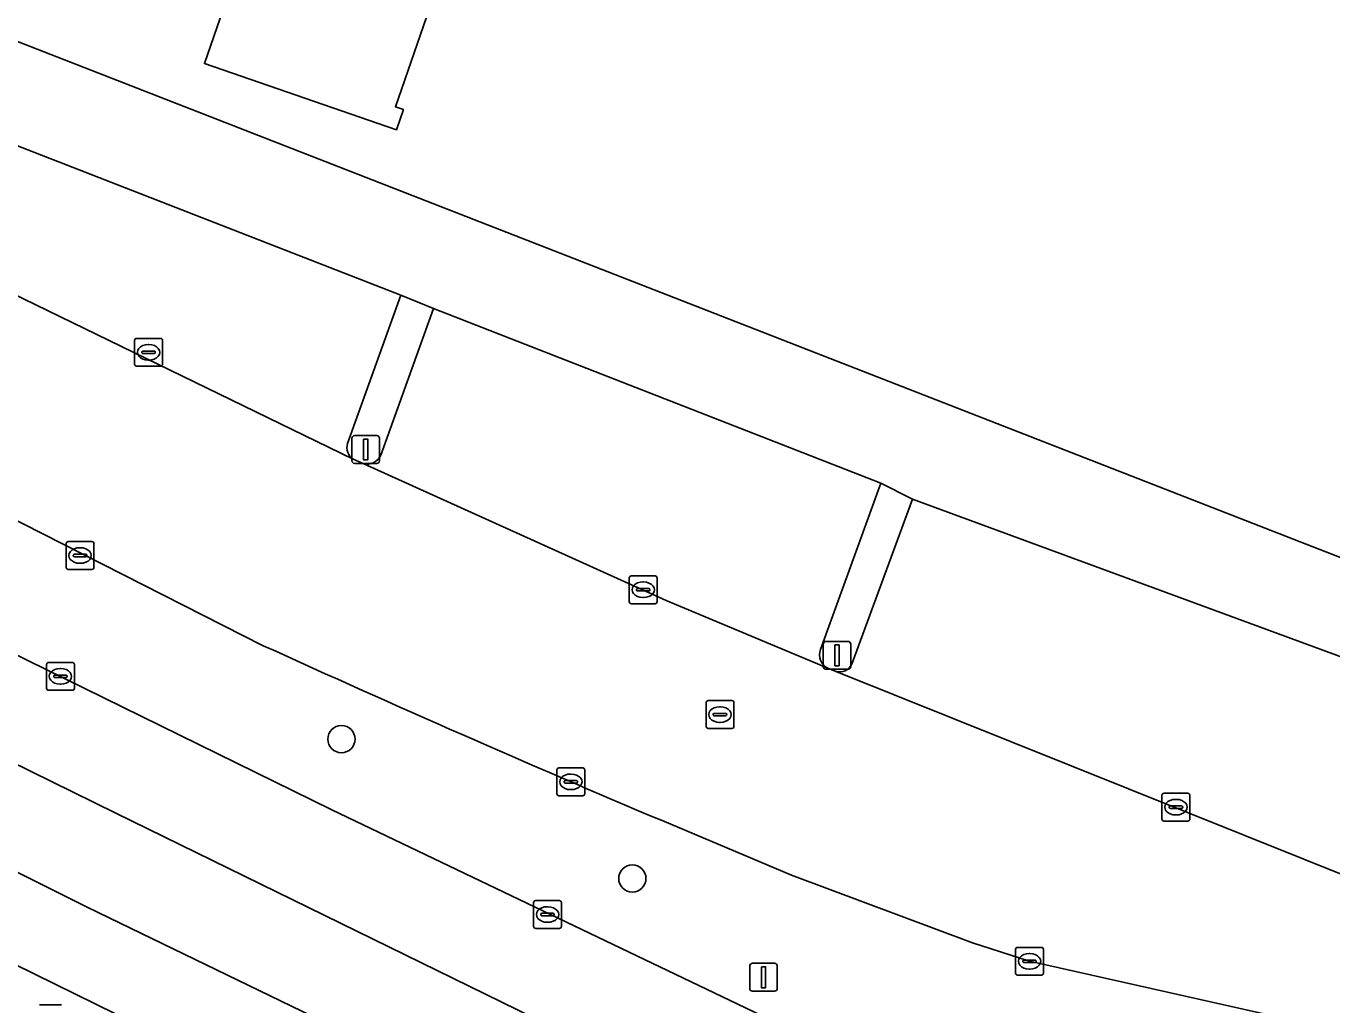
# Model space of a CAD drawing. Extents: x 160349 to 161355, y 381727 to 382854.
# Drawn here: x 160600.28 to 160647.14, y 381924.27 to 381959.4 of the extents above; entities that cross this region are included whole.
import ezdxf

# ---------------------------------------------------------------- set-up
doc = ezdxf.new("R2010")
doc.units = 0
for name, color, linetype in [('IMGEO_Berm_groen', 7, 'Continuous'), ('IMGEO_Boom', 7, 'Continuous'), ('IMGEO_Erf', 7, 'Continuous'), ('IMGEO_Kolk', 7, 'Continuous'), ('IMGEO_Lichtmast', 7, 'Continuous'), ('IMGEO_Pand', 7, 'Continuous'), ('IMGEO_Parkeervlak_open', 7, 'Continuous'), ('IMGEO_Rijbaan_lokaal_open', 7, 'Continuous'), ('IMGEO_Rijbaan_regionaal_gesloten', 7, 'Continuous'), ('IMGEO_Rioolput', 7, 'Continuous'), ('IMGEO_Verkeersbordpaal', 7, 'Continuous'), ('IMGEO_Verkeerseiland_open', 7, 'Continuous'), ('IMGEO_Voetpad_open', 7, 'Continuous')]:
    doc.layers.add(name, color=color, linetype=linetype)

msp = doc.modelspace()

# ---------------------------------------------------------------- linework, layer by layer
at = {"layer": 'IMGEO_Berm_groen'}
for points in [[(160608.793, 381937.16), (160592.235, 381945.566), (160572.712, 381955.134), (160536.714, 381972.851)], [(160541.611, 381965.496), (160611.254, 381931.265), (160646.282, 381914.496), (160650.605, 381913.428)], [(160641.355, 381903.103), (160642.494, 381902.702), (160643.427, 381904.706), (160641.93, 381905.424), (160610.767, 381920.373), (160565.71, 381942.527)], [(160653.714, 381921.288), (160651.146, 381922.503), (160636.289, 381925.835), (160634.246, 381926.492), (160627.745, 381928.924), (160623.102, 381930.881)]]:
    msp.add_lwpolyline(points, dxfattribs=at)
msp.add_arc((160847.118, 382460.827), 575.348, 245.529346, 247.085506, dxfattribs=at)
at = {"layer": 'IMGEO_Boom'}
for centre in [(160611.596, 381933.808), (160622.036, 381928.807)]:
    msp.add_circle(centre, 0.489, dxfattribs=at)
at = {"layer": 'IMGEO_Erf'}
for points in [[(160635.384, 381980.363), (160635.293, 381979.403), (160629.147, 381969.866), (160626.967, 381970.618), (160624.197, 381962.588), (160616.551, 381965.226), (160613.54, 381956.498), (160613.822, 381956.401), (160613.572, 381955.675), (160606.683, 381958.052), (160609.361, 381965.817), (160601.095, 381968.668), (160602.754, 381973.481), (160618.335, 381968.106), (160620.023, 381972.998), (160616.368, 381974.259), (160616.133, 381980.304), (160614.523, 381980.875)], [(160595.906, 381960.451), (160596.062, 381960.385), (160596.803, 381960.076), (160647.902, 381940.147)]]:
    msp.add_lwpolyline(points, dxfattribs=at)
at = {"layer": 'IMGEO_Kolk'}
for p, q in [((160604.176, 381947.264), (160604.176, 381948.116)), ((160604.251, 381948.19), (160605.103, 381948.19)), ((160605.177, 381948.116), (160605.177, 381947.264)), ((160604.435, 381947.684), (160604.435, 381947.696)), ((160604.873, 381947.647), (160604.475, 381947.647)), ((160604.478, 381947.733), (160604.876, 381947.733)), ((160604.664, 381947.97), (160604.689, 381947.97)), ((160604.919, 381947.696), (160604.919, 381947.684)), ((160605.103, 381947.19), (160604.251, 381947.19)), ((160604.687, 381947.41), (160604.662, 381947.41)), ((160601.718, 381939.971), (160601.718, 381940.823)), ((160601.793, 381940.897), (160602.645, 381940.897)), ((160602.206, 381940.677), (160602.231, 381940.677)), ((160602.719, 381940.823), (160602.719, 381939.971)), ((160601.977, 381940.391), (160601.977, 381940.403)), ((160602.415, 381940.354), (160602.017, 381940.354)), ((160602.02, 381940.44), (160602.418, 381940.44)), ((160602.229, 381940.117), (160602.204, 381940.117)), ((160602.461, 381940.403), (160602.461, 381940.391)), ((160602.645, 381939.897), (160601.793, 381939.897)), ((160622, 381939.667), (160622.852, 381939.667)), ((160621.925, 381938.741), (160621.925, 381939.593)), ((160622.184, 381939.161), (160622.184, 381939.173)), ((160622.227, 381939.21), (160622.625, 381939.21)), ((160622.413, 381939.447), (160622.438, 381939.447)), ((160622.668, 381939.173), (160622.668, 381939.161)), ((160622.926, 381939.593), (160622.926, 381938.741)), ((160622.622, 381939.124), (160622.224, 381939.124)), ((160622.436, 381938.887), (160622.411, 381938.887)), ((160622.852, 381938.667), (160622, 381938.667)), ((160601.014, 381935.634), (160601.014, 381936.486)), ((160601.089, 381936.56), (160601.941, 381936.56)), ((160602.015, 381936.486), (160602.015, 381935.634)), ((160601.273, 381936.054), (160601.273, 381936.066)), ((160601.711, 381936.017), (160601.313, 381936.017)), ((160601.316, 381936.103), (160601.714, 381936.103)), ((160601.502, 381936.34), (160601.527, 381936.34)), ((160601.757, 381936.066), (160601.757, 381936.054)), ((160601.941, 381935.56), (160601.089, 381935.56)), ((160601.525, 381935.78), (160601.5, 381935.78)), ((160619.329, 381931.848), (160619.329, 381932.7)), ((160619.404, 381932.774), (160620.256, 381932.774)), ((160620.33, 381932.7), (160620.33, 381931.848)), ((160619.588, 381932.268), (160619.588, 381932.28)), ((160620.026, 381932.231), (160619.628, 381932.231)), ((160619.631, 381932.317), (160620.029, 381932.317)), ((160619.817, 381932.554), (160619.842, 381932.554)), ((160620.072, 381932.28), (160620.072, 381932.268)), ((160620.256, 381931.774), (160619.404, 381931.774)), ((160619.84, 381931.994), (160619.815, 381931.994)), ((160641.041, 381930.939), (160641.041, 381931.791)), ((160641.116, 381931.865), (160641.968, 381931.865)), ((160642.042, 381931.791), (160642.042, 381930.939)), ((160641.3, 381931.359), (160641.3, 381931.371)), ((160641.738, 381931.322), (160641.34, 381931.322)), ((160641.343, 381931.408), (160641.741, 381931.408)), ((160641.529, 381931.645), (160641.554, 381931.645)), ((160641.784, 381931.371), (160641.784, 381931.359)), ((160641.968, 381930.865), (160641.116, 381930.865)), ((160641.552, 381931.085), (160641.527, 381931.085)), ((160618.493, 381927.087), (160618.493, 381927.939)), ((160618.568, 381928.013), (160619.42, 381928.013)), ((160619.494, 381927.939), (160619.494, 381927.087)), ((160618.752, 381927.507), (160618.752, 381927.519)), ((160619.19, 381927.47), (160618.792, 381927.47)), ((160618.795, 381927.556), (160619.193, 381927.556)), ((160618.981, 381927.793), (160619.006, 381927.793)), ((160619.236, 381927.519), (160619.236, 381927.507)), ((160619.42, 381927.013), (160618.568, 381927.013)), ((160619.004, 381927.233), (160618.979, 381927.233)), ((160635.787, 381925.408), (160635.787, 381926.26)), ((160635.862, 381926.334), (160636.714, 381926.334)), ((160636.275, 381926.114), (160636.3, 381926.114)), ((160636.788, 381926.26), (160636.788, 381925.408)), ((160636.046, 381925.828), (160636.046, 381925.84)), ((160636.484, 381925.791), (160636.086, 381925.791)), ((160636.089, 381925.877), (160636.487, 381925.877)), ((160636.53, 381925.84), (160636.53, 381925.828)), ((160636.714, 381925.334), (160635.862, 381925.334)), ((160636.298, 381925.554), (160636.273, 381925.554))]:
    msp.add_line(p, q, dxfattribs=at)
for points in [[(160604.176, 381947.264), (160604.176, 381948.116)], [(160604.251, 381948.19), (160605.103, 381948.19)], [(160605.177, 381948.116), (160605.177, 381947.264)], [(160605.103, 381947.19), (160604.251, 381947.19)], [(160601.718, 381939.971), (160601.718, 381940.823)], [(160601.793, 381940.897), (160602.645, 381940.897)], [(160602.719, 381940.823), (160602.719, 381939.971)], [(160602.645, 381939.897), (160601.793, 381939.897)], [(160622, 381939.667), (160622.852, 381939.667)], [(160621.925, 381938.741), (160621.925, 381939.593)], [(160622.926, 381939.593), (160622.926, 381938.741)], [(160622.852, 381938.667), (160622, 381938.667)], [(160601.014, 381935.634), (160601.014, 381936.486)], [(160601.089, 381936.56), (160601.941, 381936.56)], [(160602.015, 381936.486), (160602.015, 381935.634)], [(160601.941, 381935.56), (160601.089, 381935.56)], [(160619.329, 381931.848), (160619.329, 381932.7)], [(160619.404, 381932.774), (160620.256, 381932.774)], [(160620.33, 381932.7), (160620.33, 381931.848)], [(160620.256, 381931.774), (160619.404, 381931.774)], [(160641.041, 381930.939), (160641.041, 381931.791)], [(160641.116, 381931.865), (160641.968, 381931.865)], [(160642.042, 381931.791), (160642.042, 381930.939)], [(160641.968, 381930.865), (160641.116, 381930.865)], [(160618.493, 381927.087), (160618.493, 381927.939)], [(160618.568, 381928.013), (160619.42, 381928.013)], [(160619.494, 381927.939), (160619.494, 381927.087)], [(160619.42, 381927.013), (160618.568, 381927.013)], [(160635.787, 381925.408), (160635.787, 381926.26)], [(160635.862, 381926.334), (160636.714, 381926.334)], [(160636.788, 381926.26), (160636.788, 381925.408)], [(160636.714, 381925.334), (160635.862, 381925.334)]]:
    msp.add_lwpolyline(points, dxfattribs=at)
for centre, radius, start, end in [((160604.253, 381948.114), 0.0765, 91.552, 178.448), ((160604.253, 381948.114), 0.0765, 91.552, 178.448), ((160605.101, 381948.114), 0.0765, 1.552, 88.448), ((160605.101, 381948.114), 0.0765, 1.552, 88.448), ((160604.475, 381947.693), 0.0403, 85.8775, 175.7526), ((160604.472, 381947.683), 0.0366, 178.938, 274.7102), ((160604.876, 381947.69), 0.043, 264.8664, 352.4533), ((160604.88, 381947.695), 0.0386, 1.7309, 96.639), ((160604.253, 381947.266), 0.0765, 181.552, 268.448), ((160604.253, 381947.266), 0.0765, 181.552, 268.448), ((160605.101, 381947.266), 0.0765, 271.552, 358.448), ((160605.101, 381947.266), 0.0765, 271.552, 358.448), ((160601.795, 381940.821), 0.0765, 91.552, 178.448), ((160601.795, 381940.821), 0.0765, 91.552, 178.448), ((160602.643, 381940.821), 0.0765, 1.552, 88.448), ((160602.643, 381940.821), 0.0765, 1.552, 88.448), ((160602.017, 381940.4), 0.0403, 85.8775, 175.7526), ((160602.014, 381940.39), 0.0366, 178.938, 274.7102), ((160602.418, 381940.397), 0.043, 264.8664, 352.4533), ((160602.422, 381940.402), 0.0386, 1.7309, 96.639), ((160601.795, 381939.973), 0.0765, 181.552, 268.448), ((160601.795, 381939.973), 0.0765, 181.552, 268.448), ((160602.643, 381939.973), 0.0765, 271.552, 358.448), ((160602.643, 381939.973), 0.0765, 271.552, 358.448), ((160622.002, 381939.591), 0.0765, 91.552, 178.448), ((160622.002, 381939.591), 0.0765, 91.552, 178.448), ((160622.85, 381939.591), 0.0765, 1.552, 88.448), ((160622.85, 381939.591), 0.0765, 1.552, 88.448), ((160622.224, 381939.17), 0.0403, 85.8775, 175.7526), ((160622.221, 381939.16), 0.0366, 178.938, 274.7102), ((160622.625, 381939.167), 0.043, 264.8664, 352.4533), ((160622.629, 381939.172), 0.0386, 1.7309, 96.639), ((160622.002, 381938.743), 0.0765, 181.552, 268.448), ((160622.002, 381938.743), 0.0765, 181.552, 268.448), ((160622.85, 381938.743), 0.0765, 271.552, 358.448), ((160622.85, 381938.743), 0.0765, 271.552, 358.448), ((160601.091, 381936.484), 0.0765, 91.552, 178.448), ((160601.091, 381936.484), 0.0765, 91.552, 178.448), ((160601.939, 381936.484), 0.0765, 1.552, 88.448), ((160601.939, 381936.484), 0.0765, 1.552, 88.448), ((160601.313, 381936.063), 0.0403, 85.8775, 175.7526), ((160601.31, 381936.053), 0.0366, 178.938, 274.7102), ((160601.714, 381936.06), 0.043, 264.8664, 352.4533), ((160601.718, 381936.065), 0.0386, 1.7309, 96.639), ((160601.091, 381935.636), 0.0765, 181.552, 268.448), ((160601.091, 381935.636), 0.0765, 181.552, 268.448), ((160601.939, 381935.636), 0.0765, 271.552, 358.448), ((160601.939, 381935.636), 0.0765, 271.552, 358.448), ((160619.406, 381932.698), 0.0765, 91.552, 178.448), ((160619.406, 381932.698), 0.0765, 91.552, 178.448), ((160620.254, 381932.698), 0.0765, 1.552, 88.448), ((160620.254, 381932.698), 0.0765, 1.552, 88.448), ((160619.628, 381932.277), 0.0403, 85.8775, 175.7526), ((160619.625, 381932.267), 0.0366, 178.938, 274.7102), ((160620.029, 381932.274), 0.043, 264.8664, 352.4533), ((160620.033, 381932.279), 0.0386, 1.7309, 96.639), ((160619.406, 381931.85), 0.0765, 181.552, 268.448), ((160619.406, 381931.85), 0.0765, 181.552, 268.448), ((160620.254, 381931.85), 0.0765, 271.552, 358.448), ((160620.254, 381931.85), 0.0765, 271.552, 358.448), ((160641.118, 381931.789), 0.0765, 91.552, 178.448), ((160641.118, 381931.789), 0.0765, 91.552, 178.448), ((160641.966, 381931.789), 0.0765, 1.552, 88.448), ((160641.966, 381931.789), 0.0765, 1.552, 88.448), ((160641.34, 381931.368), 0.0403, 85.8775, 175.7526), ((160641.337, 381931.358), 0.0366, 178.938, 274.7102), ((160641.741, 381931.365), 0.043, 264.8664, 352.4533), ((160641.745, 381931.37), 0.0386, 1.7309, 96.639), ((160641.118, 381930.941), 0.0765, 181.552, 268.448), ((160641.118, 381930.941), 0.0765, 181.552, 268.448), ((160641.966, 381930.941), 0.0765, 271.552, 358.448), ((160641.966, 381930.941), 0.0765, 271.552, 358.448), ((160618.57, 381927.937), 0.0765, 91.552, 178.448), ((160618.57, 381927.937), 0.0765, 91.552, 178.448), ((160619.418, 381927.937), 0.0765, 1.552, 88.448), ((160619.418, 381927.937), 0.0765, 1.552, 88.448), ((160618.792, 381927.516), 0.0403, 85.8775, 175.7526), ((160618.789, 381927.506), 0.0366, 178.938, 274.7102), ((160619.193, 381927.513), 0.043, 264.8664, 352.4533), ((160619.197, 381927.518), 0.0386, 1.7309, 96.639), ((160618.57, 381927.089), 0.0765, 181.552, 268.448), ((160618.57, 381927.089), 0.0765, 181.552, 268.448), ((160619.418, 381927.089), 0.0765, 271.552, 358.448), ((160619.418, 381927.089), 0.0765, 271.552, 358.448), ((160635.864, 381926.258), 0.0765, 91.552, 178.448), ((160635.864, 381926.258), 0.0765, 91.552, 178.448), ((160636.712, 381926.258), 0.0765, 1.552, 88.448), ((160636.712, 381926.258), 0.0765, 1.552, 88.448), ((160636.086, 381925.837), 0.0403, 85.8775, 175.7526), ((160636.083, 381925.827), 0.0366, 178.938, 274.7102), ((160636.487, 381925.834), 0.043, 264.8664, 352.4533), ((160636.491, 381925.839), 0.0386, 1.7309, 96.639), ((160635.864, 381925.41), 0.0765, 181.552, 268.448), ((160635.864, 381925.41), 0.0765, 181.552, 268.448), ((160636.712, 381925.41), 0.0765, 271.552, 358.448), ((160636.712, 381925.41), 0.0765, 271.552, 358.448)]:
    msp.add_arc(centre, radius, start, end, dxfattribs=at)
for centre, major_axis, ratio, start_param, end_param in [((160604.663, 381947.69), (-0.387, 0.002), 0.722429, 4.712389, 7.853982), ((160604.688, 381947.69), (-0.39, 0.002), 0.717154, 1.570796, 4.712389), ((160602.205, 381940.397), (-0.387, 0.002), 0.722429, 4.712389, 7.853982), ((160602.23, 381940.397), (-0.39, 0.002), 0.717154, 1.570796, 4.712389), ((160622.412, 381939.167), (-0.387, 0.002), 0.722429, 4.712389, 7.853982), ((160622.437, 381939.167), (-0.39, 0.002), 0.717154, 1.570796, 4.712389), ((160601.501, 381936.06), (-0.387, 0.002), 0.722429, 4.712389, 7.853982), ((160601.526, 381936.06), (-0.39, 0.002), 0.717154, 1.570796, 4.712389), ((160619.816, 381932.274), (-0.387, 0.002), 0.722429, 4.712389, 7.853982), ((160619.841, 381932.274), (-0.39, 0.002), 0.717154, 1.570796, 4.712389), ((160641.528, 381931.365), (-0.387, 0.002), 0.722429, 4.712389, 7.853982), ((160641.553, 381931.365), (-0.39, 0.002), 0.717154, 1.570796, 4.712389), ((160618.98, 381927.513), (-0.387, 0.002), 0.722429, 4.712389, 7.853982), ((160619.005, 381927.513), (-0.39, 0.002), 0.717154, 1.570796, 4.712389), ((160636.274, 381925.834), (-0.387, 0.002), 0.722429, 4.712389, 7.853982), ((160636.299, 381925.834), (-0.39, 0.002), 0.717154, 1.570796, 4.712389)]:
    msp.add_ellipse(centre, major_axis=major_axis, ratio=ratio, start_param=start_param, end_param=end_param, dxfattribs=at)
at = {"layer": 'IMGEO_Lichtmast'}
for p, q in [((160611.973, 381943.802), (160611.973, 381944.602)), ((160611.973, 381944.602), (160611.973, 381943.802)), ((160612.073, 381944.702), (160612.863, 381944.702)), ((160612.863, 381944.702), (160612.073, 381944.702)), ((160612.963, 381944.602), (160612.963, 381943.802)), ((160612.963, 381943.802), (160612.963, 381944.602)), ((160612.863, 381943.702), (160612.073, 381943.702)), ((160612.073, 381943.702), (160612.863, 381943.702)), ((160628.984, 381937.315), (160629.774, 381937.315)), ((160629.774, 381937.315), (160628.984, 381937.315)), ((160628.884, 381936.415), (160628.884, 381937.215)), ((160628.884, 381937.215), (160628.884, 381936.415)), ((160629.874, 381937.215), (160629.874, 381936.415)), ((160629.874, 381936.415), (160629.874, 381937.215)), ((160629.774, 381936.315), (160628.984, 381936.315)), ((160628.984, 381936.315), (160629.774, 381936.315)), ((160600.76, 381924.27), (160601.55, 381924.27)), ((160601.55, 381924.27), (160600.76, 381924.27))]:
    msp.add_line(p, q, dxfattribs=at)
for points in [[(160612.393, 381944.577), (160612.543, 381944.577), (160612.543, 381943.827), (160612.393, 381943.827), (160612.393, 381944.577)], [(160629.304, 381937.19), (160629.454, 381937.19), (160629.454, 381936.44), (160629.304, 381936.44), (160629.304, 381937.19)]]:
    msp.add_lwpolyline(points, dxfattribs=at)
for centre, start, end in [((160612.073, 381944.602), 90, 180), ((160612.073, 381944.602), 90, 180), ((160612.863, 381944.602), 0, 90), ((160612.863, 381944.602), 360, 90), ((160612.073, 381943.802), 180, 270), ((160612.073, 381943.802), 180, 270), ((160612.863, 381943.802), 270, 0), ((160612.863, 381943.802), 270, 0), ((160628.984, 381937.215), 90, 180), ((160628.984, 381937.215), 90, 180), ((160629.774, 381937.215), 0, 90), ((160629.774, 381937.215), 360, 90), ((160628.984, 381936.415), 180, 270), ((160628.984, 381936.415), 180, 270), ((160629.774, 381936.415), 270, 0), ((160629.774, 381936.415), 270, 0)]:
    msp.add_arc(centre, 0.1, start, end, dxfattribs=at)
at = {"layer": 'IMGEO_Pand'}
msp.add_lwpolyline([(160614.523, 381980.875), (160616.133, 381980.304), (160616.368, 381974.259), (160620.023, 381972.998), (160618.335, 381968.106), (160602.754, 381973.481), (160601.095, 381968.668), (160609.361, 381965.817), (160606.683, 381958.052), (160613.572, 381955.675), (160613.822, 381956.401), (160613.54, 381956.498), (160616.551, 381965.226), (160624.197, 381962.588), (160626.967, 381970.618), (160629.147, 381969.866), (160635.293, 381979.403), (160635.384, 381980.363), (160635.73, 381990.411), (160635.411, 381990.698), (160628.984, 381993.238), (160623.552, 381995.112), (160619.629, 381990.623), (160617.992, 381991.183)], dxfattribs=at)
at = {"layer": 'IMGEO_Parkeervlak_open'}
for points in [[(160611.812, 381944.412), (160613.73, 381949.736), (160598.487, 381955.674)], [(160596.044, 381954.302), (160595.167, 381952.06), (160595.361, 381951.949), (160612.02, 381943.849)], [(160628.79, 381937.024), (160630.952, 381942.995), (160614.896, 381949.266), (160613.008, 381943.997)], [(160612.397, 381943.684), (160623.251, 381938.779), (160629.051, 381936.348)], [(160649.021, 381936.182), (160632.094, 381942.421), (160629.92, 381936.528)], [(160629.312, 381936.244), (160648.244, 381928.648), (160650.085, 381933.959)]]:
    msp.add_lwpolyline(points, dxfattribs=at)
for centre, radius, start, end in [((160612.329, 381944.283), 0.533, 166.0057, 234.5477), ((160612.517, 381944.203), 0.532, 256.972, 337.2779), ((160629.286, 381936.827), 0.533, 158.3153, 243.9073), ((160629.472, 381936.694), 0.477, 250.3821, 339.6929)]:
    msp.add_arc(centre, radius, start, end, dxfattribs=at)
at = {"layer": 'IMGEO_Rijbaan_lokaal_open'}
for points in [[(160629.312, 381936.244), (160629.051, 381936.348), (160623.251, 381938.779), (160612.397, 381943.684), (160612.02, 381943.849), (160595.361, 381951.949), (160592.235, 381945.566), (160608.793, 381937.16)], [(160623.102, 381930.881), (160627.745, 381928.924), (160634.246, 381926.492), (160636.289, 381925.835), (160651.146, 381922.503), (160652.521, 381926.955), (160651.803, 381927.205), (160648.244, 381928.648), (160629.312, 381936.244)]]:
    msp.add_lwpolyline(points, dxfattribs=at)
msp.add_arc((160847.118, 382460.827), 575.348, 245.529346, 247.085506, dxfattribs=at)
at = {"layer": 'IMGEO_Rijbaan_regionaal_gesloten'}
for points in [[(160455.444, 382000), (160500, 381978.108), (160500.917, 381977.657), (160539.534, 381958.684), (160573.257, 381942.368), (160602.469, 381927.781), (160631.431, 381913.742), (160643.255, 381908.186), (160644.778, 381911.361), (160621.946, 381922.116), (160603.508, 381931.151), (160574.526, 381945.414), (160502.506, 381980.754), (160480.616, 381991.543), (160463.286, 382000.069), (160437.621, 382013.617), (160421.758, 382022.143), (160386.708, 382039.893), (160375.217, 382045.862), (160371.881, 382047.489)], [(160502.506, 381980.754), (160574.526, 381945.414), (160603.508, 381931.151), (160621.946, 381922.116), (160644.778, 381911.361), (160646.282, 381914.496), (160611.254, 381931.265), (160541.611, 381965.496)], [(160562.147, 381944.24), (160564.035, 381943.342), (160565.71, 381942.527), (160610.767, 381920.373), (160641.93, 381905.424), (160643.255, 381908.186), (160631.431, 381913.742), (160602.469, 381927.781), (160573.257, 381942.368), (160539.534, 381958.684)]]:
    msp.add_lwpolyline(points, dxfattribs=at)
at = {"layer": 'IMGEO_Rioolput'}
for p, q in [((160624.681, 381934.263), (160624.681, 381935.115)), ((160624.756, 381935.189), (160625.608, 381935.189)), ((160625.169, 381934.969), (160625.194, 381934.969)), ((160625.682, 381935.115), (160625.682, 381934.263)), ((160624.94, 381934.683), (160624.94, 381934.695)), ((160625.378, 381934.646), (160624.98, 381934.646)), ((160624.983, 381934.732), (160625.381, 381934.732)), ((160625.424, 381934.695), (160625.424, 381934.683)), ((160625.608, 381934.189), (160624.756, 381934.189)), ((160625.192, 381934.409), (160625.167, 381934.409))]:
    msp.add_line(p, q, dxfattribs=at)
for points in [[(160624.681, 381934.263), (160624.681, 381935.115)], [(160624.756, 381935.189), (160625.608, 381935.189)], [(160625.682, 381935.115), (160625.682, 381934.263)], [(160625.608, 381934.189), (160624.756, 381934.189)]]:
    msp.add_lwpolyline(points, dxfattribs=at)
for centre, radius, start, end in [((160624.758, 381935.113), 0.0765, 91.552, 178.448), ((160624.758, 381935.113), 0.0765, 91.552, 178.448), ((160625.606, 381935.113), 0.0765, 1.552, 88.448), ((160625.606, 381935.113), 0.0765, 1.552, 88.448), ((160624.98, 381934.692), 0.0403, 85.8775, 175.7526), ((160624.977, 381934.682), 0.0366, 178.938, 274.7102), ((160625.381, 381934.689), 0.043, 264.8664, 352.4533), ((160625.385, 381934.694), 0.0386, 1.7309, 96.639), ((160624.758, 381934.265), 0.0765, 181.552, 268.448), ((160624.758, 381934.265), 0.0765, 181.552, 268.448), ((160625.606, 381934.265), 0.0765, 271.552, 358.448), ((160625.606, 381934.265), 0.0765, 271.552, 358.448)]:
    msp.add_arc(centre, radius, start, end, dxfattribs=at)
for centre, major_axis, ratio, start_param, end_param in [((160625.168, 381934.689), (-0.387, 0.002), 0.722429, 4.712389, 7.853982), ((160625.193, 381934.689), (-0.39, 0.002), 0.717154, 1.570796, 4.712389)]:
    msp.add_ellipse(centre, major_axis=major_axis, ratio=ratio, start_param=start_param, end_param=end_param, dxfattribs=at)
at = {"layer": 'IMGEO_Verkeersbordpaal'}
for p, q in [((160626.248, 381924.862), (160626.248, 381925.662)), ((160626.248, 381925.662), (160626.248, 381924.862)), ((160626.348, 381925.762), (160627.138, 381925.762)), ((160627.138, 381925.762), (160626.348, 381925.762)), ((160627.238, 381925.662), (160627.238, 381924.862)), ((160627.238, 381924.862), (160627.238, 381925.662)), ((160627.138, 381924.762), (160626.348, 381924.762)), ((160626.348, 381924.762), (160627.138, 381924.762))]:
    msp.add_line(p, q, dxfattribs=at)
msp.add_lwpolyline([(160626.668, 381925.637), (160626.818, 381925.637), (160626.818, 381924.887), (160626.668, 381924.887), (160626.668, 381925.637)], dxfattribs=at)
for centre, start, end in [((160626.348, 381925.662), 90, 180), ((160626.348, 381925.662), 90, 180), ((160627.138, 381925.662), 0, 90), ((160627.138, 381925.662), 360, 90), ((160626.348, 381924.862), 180, 270), ((160626.348, 381924.862), 180, 270), ((160627.138, 381924.862), 270, 0), ((160627.138, 381924.862), 270, 0)]:
    msp.add_arc(centre, 0.1, start, end, dxfattribs=at)
at = {"layer": 'IMGEO_Verkeerseiland_open'}
for points in [[(160613.008, 381943.997), (160614.896, 381949.266), (160613.73, 381949.736), (160611.812, 381944.412)], [(160612.02, 381943.849), (160612.397, 381943.684)], [(160629.92, 381936.528), (160632.094, 381942.421), (160630.952, 381942.995), (160628.79, 381937.024)], [(160629.051, 381936.348), (160629.312, 381936.244)]]:
    msp.add_lwpolyline(points, dxfattribs=at)
for centre, radius, start, end in [((160612.329, 381944.283), 0.533, 166.0057, 234.5477), ((160612.517, 381944.203), 0.532, 256.972, 337.2779), ((160629.286, 381936.827), 0.533, 158.3153, 243.9073), ((160629.472, 381936.694), 0.477, 250.3821, 339.6929)]:
    msp.add_arc(centre, radius, start, end, dxfattribs=at)
at = {"layer": 'IMGEO_Voetpad_open'}
for points in [[(160658.252, 381931.82), (160659.186, 381934.173), (160647.902, 381940.147), (160596.803, 381960.076), (160596.062, 381960.385), (160595.906, 381960.451), (160590.54, 381962.62), (160589.617, 381960.145)], [(160598.487, 381955.674), (160613.73, 381949.736), (160614.896, 381949.266), (160630.952, 381942.995), (160632.094, 381942.421), (160649.021, 381936.182)]]:
    msp.add_lwpolyline(points, dxfattribs=at)

doc.saveas('drawing.dxf')
